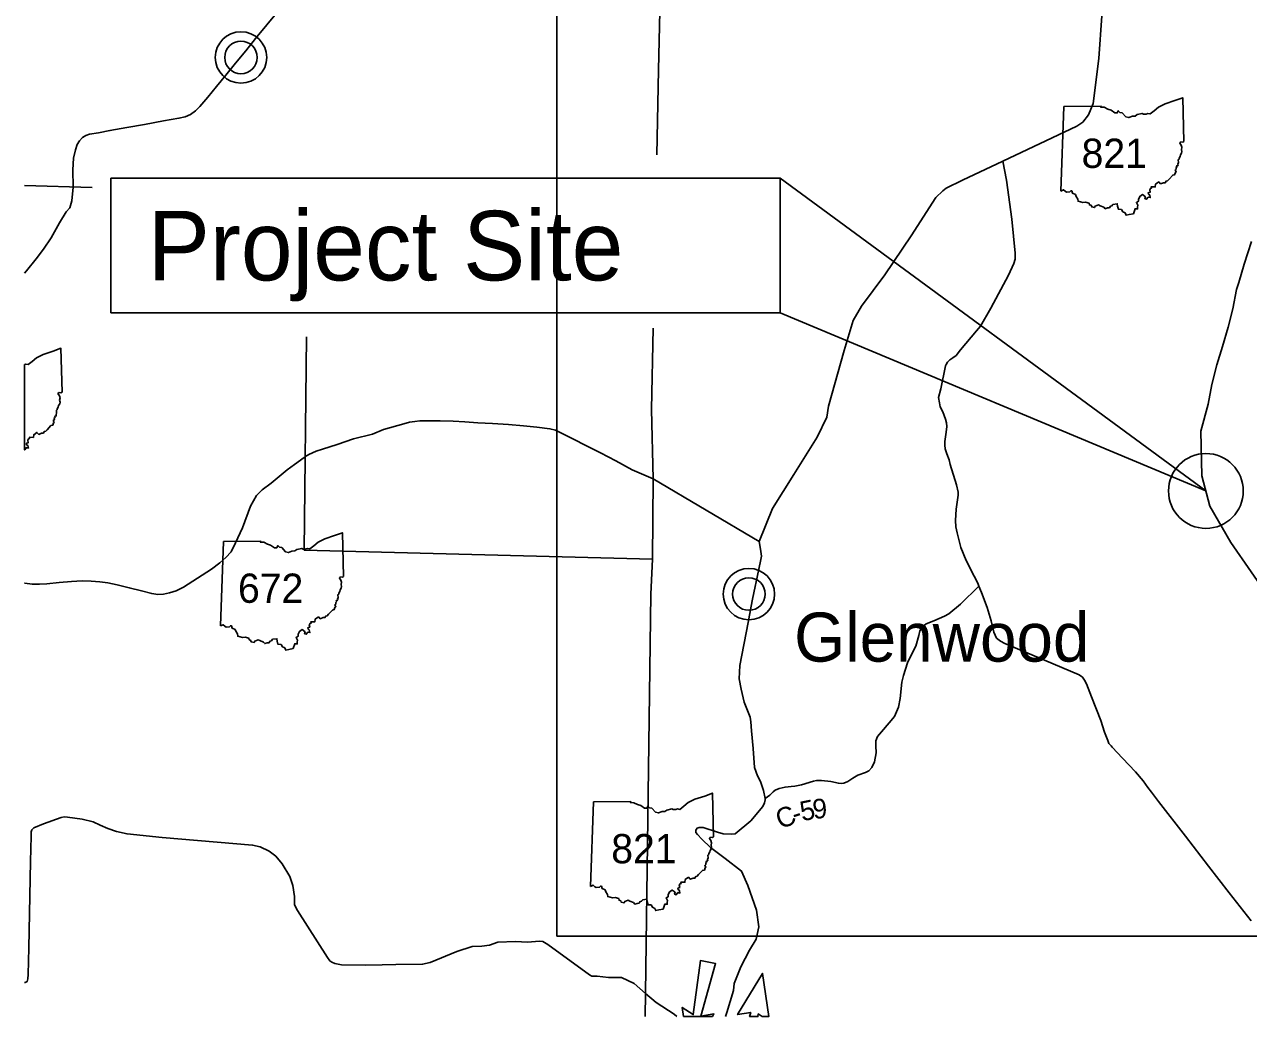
# Model space of a CAD drawing. Extents: x -452339 to 6403467, y -1 to 1814750.
# Drawn here: x 37545 to 74983, y 1599652 to 1629997 of the extents above; entities that cross this region are included whole.
import ezdxf

# ---------------------------------------------------------------- set-up
doc = ezdxf.new("R2010")
doc.units = 0
for name, color, linetype in [('Default', 7, 'Continuous'), ('GM_X_Adjacent_County_Text', 7, 'Continuous'), ('GM_X_County', 7, 'Continuous'), ('GM_X_County_Road', 7, 'Continuous'), ('GM_X_County_Road_Text', 7, 'Continuous'), ('GM_X_Section_Text', 7, 'Continuous'), ('GM_X_Township_ROW', 7, 'Continuous')]:
    doc.layers.add(name, color=color, linetype=linetype)

msp = doc.modelspace()

# ---------------------------------------------------------------- linework, layer by layer
at = {"layer": 'Default'}
for p, q in [((53831, 1602105), (53831, 1641599)), ((69247, 1624902), (69330, 1627485)), ((43544, 1611598), (43627, 1614180)), ((54862, 1603632), (54945, 1606214)), ((93325, 1602105), (53831, 1602105))]:
    msp.add_line(p, q, dxfattribs=at)
for points in [[(60015, 1614182), (60428, 1615194), (61073, 1616232), (61794, 1617374), (62085, 1617981), (62139, 1618326), (62618, 1620023), (62736, 1620428), (62887, 1620946), (63143, 1621379), (63864, 1622339), (64669, 1623527), (65419, 1624701), (65637, 1624911), (65737, 1624990), (66235, 1625237), (67470, 1625820), (69737, 1626889), (69911, 1627007), (70093, 1627230), (70229, 1627580), (70407, 1628954), (70498, 1630258)], [(69330, 1627485), (70475, 1627501), (70458, 1627470), (70565, 1627464), (70680, 1627408), (70777, 1627374), (70895, 1627292), (70967, 1627292), (70997, 1627360), (71051, 1627308), (71116, 1627298), (71228, 1627175), (71320, 1627148), (71431, 1627191), (71512, 1627197), (71573, 1627239), (71730, 1627275), (71774, 1627254), (71857, 1627258), (71899, 1627274), (71972, 1627260), (72099, 1627354), (72230, 1627464), (72433, 1627569), (72734, 1627667), (72974, 1627756), (73008, 1626416)], [(73008, 1626416), (72973, 1626397), (72918, 1626406), (72881, 1626369), (72927, 1626306), (72948, 1626240), (72929, 1626167), (72948, 1626107), (72936, 1626056), (72901, 1626005), (72889, 1625958), (72860, 1625908), (72862, 1625879), (72834, 1625858), (72839, 1625773), (72825, 1625727), (72830, 1625687), (72784, 1625677), (72795, 1625643), (72766, 1625617), (72772, 1625574), (72739, 1625545), (72771, 1625489), (72746, 1625471), (72724, 1625403), (72666, 1625389), (72551, 1625264), (72509, 1625217), (72463, 1625205), (72437, 1625157), (72381, 1625157), (72294, 1625123), (72239, 1625181), (72142, 1625111), (72130, 1625030), (72008, 1625033), (72012, 1624992), (71985, 1624980), (71960, 1624940), (71974, 1624867), (71916, 1624849), (71923, 1624807), (71961, 1624781), (71977, 1624701), (71916, 1624717), (71866, 1624649), (71814, 1624665), (71830, 1624722), (71743, 1624792), (71661, 1624737), (71618, 1624648), (71617, 1624588), (71555, 1624552), (71595, 1624469), (71588, 1624411), (71589, 1624355), (71512, 1624358), (71465, 1624209)], [(66733, 1612818), (66709, 1612906), (66591, 1613118), (66344, 1613604), (66181, 1613999), (66070, 1614443), (66033, 1614627), (66016, 1614827), (66045, 1615168), (66102, 1615601), (66106, 1615689), (66052, 1615917), (65860, 1616536), (65823, 1616676), (65757, 1616864), (65700, 1617015), (65696, 1617127), (65699, 1617244), (65733, 1617524), (65752, 1617697), (65743, 1617809), (65718, 1617925), (65637, 1618148), (65551, 1618304), (65528, 1618426), (65505, 1618587), (65568, 1618850), (65719, 1619557), (65735, 1619601), (65780, 1619669), (65852, 1619736), (65941, 1619800), (66041, 1619875), (66175, 1620045), (66663, 1620629), (66781, 1620772), (67106, 1621318), (67639, 1622333), (67810, 1622684), (67847, 1622816), (67849, 1623000), (67740, 1624042), (67576, 1625232), (67470, 1625820)], [(71465, 1624209), (71332, 1624181), (71240, 1624164), (71207, 1624231), (71140, 1624267), (71097, 1624334), (71002, 1624344), (70979, 1624437), (70969, 1624512), (70838, 1624494), (70803, 1624448), (70757, 1624435), (70730, 1624388), (70667, 1624385), (70599, 1624363), (70555, 1624408), (70444, 1624454), (70394, 1624478), (70290, 1624441), (70268, 1624398), (70186, 1624417), (70166, 1624465), (70116, 1624480), (70105, 1624531), (69998, 1624559), (69916, 1624548), (69771, 1624589), (69762, 1624657), (69713, 1624740), (69688, 1624797), (69597, 1624840), (69578, 1624908), (69549, 1624907), (69522, 1624879), (69420, 1624866), (69380, 1624894), (69323, 1624942), (69247, 1624902)], [(43627, 1614180), (44772, 1614197), (44754, 1614166), (44862, 1614160), (44977, 1614104), (45074, 1614070), (45192, 1613988), (45263, 1613988), (45294, 1614056), (45348, 1614004), (45413, 1613994), (45525, 1613871), (45617, 1613844), (45727, 1613887), (45809, 1613893), (45870, 1613935), (46027, 1613971), (46071, 1613949), (46154, 1613954), (46196, 1613970), (46269, 1613956), (46395, 1614050), (46527, 1614160), (46730, 1614265), (47031, 1614363), (47271, 1614452), (47305, 1613112)], [(58990, 1599652), (59032, 1599772), (59226, 1600450), (59253, 1600666), (59455, 1601177), (59717, 1601680), (59921, 1602017), (60008, 1602395), (59930, 1602908), (59674, 1603664), (59480, 1604100), (58978, 1604483), (58528, 1604821), (58267, 1605076), (58126, 1605220), (58078, 1605284), (58074, 1605348), (58117, 1605413), (58177, 1605437), (58305, 1605433), (58743, 1605295), (58911, 1605236), (59162, 1605225), (59282, 1605242), (59758, 1605634), (60128, 1606081), (60183, 1606186), (60202, 1606282), (60196, 1606316), (60148, 1606565), (60059, 1606841), (59962, 1607017), (59873, 1607269), (59835, 1607850), (59785, 1608387), (59764, 1608664), (59743, 1608812), (59553, 1609272), (59463, 1609669), (59406, 1609977), (59425, 1610386), (59680, 1611703), (59770, 1612208), (59815, 1612423), (60002, 1613336), (60063, 1613627), (60085, 1613733), (60052, 1613945), (60015, 1614182)], [(47305, 1613112), (47270, 1613093), (47215, 1613102), (47178, 1613065), (47224, 1613002), (47245, 1612936), (47226, 1612863), (47245, 1612802), (47233, 1612752), (47198, 1612701), (47186, 1612654), (47156, 1612604), (47159, 1612575), (47131, 1612554), (47136, 1612469), (47122, 1612423), (47127, 1612383), (47081, 1612373), (47092, 1612339), (47063, 1612313), (47069, 1612270), (47036, 1612241), (47068, 1612185), (47042, 1612167), (47021, 1612099), (46963, 1612085), (46847, 1611960), (46806, 1611913), (46760, 1611901), (46734, 1611853), (46678, 1611853), (46591, 1611819), (46536, 1611877), (46438, 1611807), (46427, 1611726), (46305, 1611729), (46309, 1611688), (46281, 1611676), (46257, 1611636), (46271, 1611563), (46213, 1611545), (46220, 1611503), (46257, 1611477), (46274, 1611397), (46212, 1611413), (46162, 1611345), (46110, 1611361), (46127, 1611418), (46040, 1611488), (45958, 1611432), (45915, 1611344), (45914, 1611284), (45852, 1611248), (45892, 1611165), (45884, 1611107), (45886, 1611051), (45809, 1611054), (45762, 1610905)], [(60196, 1606316), (60341, 1606428), (60449, 1606529), (60504, 1606573), (60628, 1606622), (60811, 1606672), (60999, 1606685), (61111, 1606702), (61307, 1606740), (61682, 1606855), (61770, 1606871), (61925, 1606873), (62206, 1606839), (62438, 1606785), (62522, 1606777), (62602, 1606786), (62725, 1606839), (62881, 1606940), (63036, 1607030), (63267, 1607120), (63367, 1607168), (63466, 1607265), (63541, 1607446), (63599, 1607719), (63581, 1607935), (63588, 1608087), (63635, 1608220), (63754, 1608361), (63992, 1608631), (64151, 1608825), (64281, 1609118), (64331, 1609375), (64383, 1609876), (64426, 1610088), (64555, 1610470), (64657, 1610683), (64803, 1610985), (64897, 1611306), (64932, 1611454), (65007, 1611567), (65122, 1611660), (65362, 1611758), (65688, 1611897), (65820, 1611970), (66170, 1612265), (66733, 1612818)], [(75069, 1602575), (74392, 1603431), (73758, 1604251), (73056, 1605171), (72225, 1606226), (72011, 1606516), (71902, 1606660), (71757, 1606863), (71531, 1607137), (71128, 1607551), (70814, 1607889), (70782, 1607932), (70709, 1608004), (70685, 1608096), (70583, 1608351), (70468, 1608707), (70183, 1609434), (70025, 1609829), (69968, 1609936), (69903, 1610028), (69799, 1610099), (68748, 1610548), (67529, 1611058), (67397, 1611133), (67280, 1611229), (67195, 1611408), (67109, 1611752), (66986, 1612163), (66815, 1612627), (66733, 1612818)], [(45762, 1610905), (45629, 1610877), (45537, 1610860), (45503, 1610927), (45437, 1610963), (45394, 1611030), (45299, 1611039), (45276, 1611133), (45266, 1611208), (45135, 1611190), (45100, 1611144), (45054, 1611131), (45027, 1611084), (44964, 1611081), (44896, 1611059), (44852, 1611104), (44741, 1611150), (44691, 1611174), (44587, 1611137), (44565, 1611094), (44483, 1611113), (44463, 1611161), (44413, 1611176), (44402, 1611227), (44295, 1611255), (44212, 1611244), (44068, 1611285), (44059, 1611353), (44010, 1611436), (43985, 1611493), (43893, 1611536), (43874, 1611604), (43846, 1611603), (43819, 1611575), (43717, 1611562), (43677, 1611590), (43620, 1611638), (43544, 1611598)], [(54945, 1606214), (56090, 1606231), (56072, 1606199), (56180, 1606193), (56294, 1606138), (56392, 1606103), (56510, 1606021), (56581, 1606022), (56611, 1606090), (56665, 1606037), (56730, 1606028), (56842, 1605904), (56934, 1605878), (57045, 1605920), (57127, 1605927), (57187, 1605969), (57344, 1606005), (57388, 1605983), (57472, 1605988), (57514, 1606003), (57586, 1605989), (57713, 1606084), (57845, 1606194), (58047, 1606299), (58349, 1606397), (58588, 1606486), (58623, 1605145)], [(37545, 1600689), (37561, 1600693), (37625, 1600723), (37647, 1600807), (37661, 1600935), (37678, 1601749), (37733, 1604392), (37747, 1605169), (37752, 1605297), (37767, 1605358), (37830, 1605419), (38124, 1605544), (38672, 1605739), (38760, 1605756), (38856, 1605750), (39313, 1605687), (39642, 1605605), (39864, 1605509), (40094, 1605401), (40360, 1605310), (40681, 1605239), (41755, 1605127), (44522, 1604898), (44751, 1604847), (45026, 1604712), (45228, 1604559), (45429, 1604319), (45656, 1603934), (45757, 1603656), (45799, 1603321), (45808, 1603072), (45899, 1602894), (46817, 1601458), (46887, 1601351), (46948, 1601316), (47033, 1601277), (47245, 1601233), (47977, 1601219), (48489, 1601231), (48905, 1601240), (49720, 1601251), (49951, 1601300), (50773, 1601643), (51242, 1601792), (51530, 1601809), (51769, 1601834), (52023, 1601931), (52559, 1601948), (52935, 1601931), (53299, 1601962), (53395, 1601948), (53557, 1601851), (54829, 1600926), (54898, 1600887), (55062, 1600886), (55407, 1600844), (55806, 1600847), (56194, 1600661), (56541, 1600356)], [(58623, 1605145), (58587, 1605127), (58532, 1605136), (58496, 1605099), (58542, 1605036), (58563, 1604969), (58544, 1604897), (58563, 1604836), (58550, 1604786), (58516, 1604735), (58504, 1604688), (58474, 1604637), (58476, 1604609), (58449, 1604587), (58454, 1604503), (58440, 1604457), (58444, 1604417), (58399, 1604406), (58409, 1604373), (58380, 1604347), (58387, 1604303), (58354, 1604275), (58385, 1604219), (58360, 1604201), (58339, 1604133), (58280, 1604119), (58165, 1603994), (58123, 1603947), (58078, 1603935), (58052, 1603886), (57995, 1603886), (57909, 1603852), (57853, 1603910), (57756, 1603841), (57745, 1603760), (57622, 1603762), (57626, 1603722), (57599, 1603710), (57574, 1603669), (57588, 1603597), (57531, 1603578), (57538, 1603536), (57575, 1603511), (57591, 1603430), (57530, 1603446), (57480, 1603379), (57428, 1603395), (57445, 1603452), (57357, 1603522), (57275, 1603466), (57232, 1603377), (57231, 1603318), (57169, 1603282), (57210, 1603198), (57202, 1603140), (57203, 1603085), (57127, 1603087), (57079, 1602939)], [(57079, 1602939), (56946, 1602911), (56854, 1602894), (56821, 1602961), (56755, 1602997), (56711, 1603064), (56616, 1603073), (56594, 1603167), (56583, 1603242), (56453, 1603223), (56418, 1603177), (56371, 1603165), (56344, 1603118), (56281, 1603114), (56213, 1603092), (56169, 1603138), (56059, 1603184), (56009, 1603207), (55904, 1603171), (55883, 1603127), (55800, 1603146), (55780, 1603195), (55731, 1603210), (55719, 1603261), (55612, 1603289), (55530, 1603278), (55386, 1603319), (55376, 1603387), (55327, 1603469), (55302, 1603527), (55211, 1603570), (55192, 1603638), (55163, 1603636), (55136, 1603608), (55034, 1603596), (54994, 1603623), (54937, 1603671), (54862, 1603632)], [(57500, 1599652), (57416, 1599720), (56869, 1600084), (56541, 1600356)]]:
    msp.add_lwpolyline(points, dxfattribs=at)
for points in [[(37545, 1619596), (37545, 1616988), (37552, 1616986), (37602, 1617054), (37663, 1617038), (37647, 1617119), (37610, 1617144), (37603, 1617186), (37660, 1617204), (37646, 1617277), (37671, 1617318), (37698, 1617329), (37694, 1617370), (37817, 1617367), (37828, 1617448), (37925, 1617518), (37981, 1617460), (38067, 1617494), (38124, 1617494), (38150, 1617542), (38195, 1617554), (38237, 1617602), (38352, 1617726), (38411, 1617740), (38432, 1617809), (38457, 1617826), (38426, 1617882), (38459, 1617911), (38452, 1617955), (38481, 1617980), (38471, 1618014), (38516, 1618024), (38511, 1618064), (38526, 1618110), (38521, 1618195), (38548, 1618216), (38546, 1618245), (38576, 1618295), (38588, 1618343), (38622, 1618393), (38635, 1618444), (38616, 1618504), (38635, 1618577), (38614, 1618643), (38568, 1618706), (38604, 1618743), (38659, 1618734), (38695, 1618753), (38660, 1620093), (38421, 1620005), (38119, 1619906), (37917, 1619801), (37785, 1619691), (37658, 1619597), (37586, 1619611)], [(57702, 1599652), (58587, 1599652), (58634, 1599730), (58236, 1599663), (58683, 1601270), (58218, 1601364), (58001, 1599712), (57662, 1599929)], [(60111, 1599652), (60309, 1599652), (60118, 1600969), (59356, 1599711), (59756, 1599778), (59721, 1599652), (59979, 1599652), (59989, 1599730)]]:
    msp.add_lwpolyline(points, close=True, dxfattribs=at)
at = {"layer": 'GM_X_County_Road'}
for points in [[(37545, 1622385), (37607, 1622464), (37899, 1622824), (38131, 1623127), (38359, 1623475), (38621, 1623926), (38825, 1624269), (38927, 1624390), (38998, 1624604), (39031, 1625024), (39022, 1625554), (39045, 1625903), (39102, 1626164), (39156, 1626325), (39223, 1626442), (39322, 1626539), (39425, 1626600), (39533, 1626638), (39804, 1626685), (40160, 1626749), (40671, 1626843), (41218, 1626942), (41801, 1627049), (42268, 1627131), (42460, 1627177), (42627, 1627247), (42778, 1627353), (42908, 1627491), (43153, 1627778), (43413, 1628098), (43705, 1628446), (44000, 1628810), (44316, 1629194), (44615, 1629567), (44962, 1629983), (45258, 1630347)], [(75071, 1623358), (74851, 1622670), (74685, 1622107), (74620, 1621887), (74503, 1621304), (74358, 1620742), (74189, 1620147), (74019, 1619588), (73863, 1618986), (73746, 1618380), (73520, 1617553), (73555, 1616192), (73803, 1615263), (74439, 1614149), (75689, 1612357)], [(37545, 1612908), (37552, 1612907), (37784, 1612880), (38005, 1612881), (38229, 1612890), (38601, 1612924), (38982, 1612954), (39306, 1612976), (39587, 1612973), (39851, 1612950), (40092, 1612919), (40381, 1612853), (40750, 1612770), (41123, 1612676), (41436, 1612589), (41558, 1612574), (41616, 1612566), (41797, 1612575), (41977, 1612612), (42189, 1612677), (42409, 1612790), (43270, 1613334), (43518, 1613530), (43707, 1613694), (43871, 1613868), (43999, 1614138), (44209, 1614604), (44457, 1615260), (44641, 1615587), (44814, 1615760), (45088, 1615970), (45333, 1616173), (45584, 1616376), (45806, 1616538), (46095, 1616751), (46121, 1616770), (46242, 1616842), (46471, 1616943), (46655, 1617011), (47113, 1617146), (47609, 1617319), (48185, 1617462), (48522, 1617610), (49150, 1617779), (49318, 1617828), (49486, 1617857), (49642, 1617874), (49895, 1617871), (50259, 1617869), (50656, 1617859), (51017, 1617841), (51409, 1617815), (51862, 1617793), (52351, 1617759), (52804, 1617721), (53213, 1617679), (53614, 1617629), (53790, 1617586), (53951, 1617511), (54296, 1617332), (54758, 1617102), (55168, 1616891), (55630, 1616645), (56128, 1616375), (56769, 1616100)], [(56769, 1616100), (60015, 1614182)]]:
    msp.add_lwpolyline(points, dxfattribs=at)
at = {"layer": 'GM_X_County_Road_Text'}
for centre, radius in [((44167, 1628989), 786), ((44167, 1628989), 498), ((59702, 1612575), 786), ((59702, 1612575), 498)]:
    msp.add_circle(centre, radius, dxfattribs=at)
at = {"layer": 'GM_X_Section_Text'}
for p, q in [((57047, 1633854), (56938, 1628608)), ((56938, 1628608), (56884, 1626007)), ((37545, 1625071), (39616, 1625011)), ((56774, 1620709), (56722, 1618219)), ((46168, 1620444), (46102, 1613922)), ((56722, 1618219), (56769, 1616100)), ((56769, 1616100), (56756, 1613637)), ((46102, 1613922), (56756, 1613637)), ((56706, 1612570), (56756, 1613637)), ((56706, 1612570), (56756, 1613637)), ((56706, 1612570), (56756, 1613637)), ((56541, 1600356), (56706, 1612570)), ((56541, 1600356), (56706, 1612570)), ((56531, 1599652), (56541, 1600356))]:
    msp.add_line(p, q, dxfattribs=at)
at = {"layer": 'GM_X_Township_ROW'}
for p, q in [((40181, 1625293), (60661, 1625293)), ((60661, 1621173), (40181, 1621173))]:
    msp.add_line(p, q, dxfattribs=at)
for points in [[(40181, 1621173), (40181, 1625293)], [(60661, 1625293), (60661, 1621173)]]:
    msp.add_lwpolyline(points, dxfattribs=at)
msp.add_lwpolyline([(60661, 1625293), (73679, 1615728), (60661, 1621173)], close=True, dxfattribs=at)
msp.add_circle((73679, 1615728), 1144, dxfattribs=at)

# ---------------------------------------------------------------- texts
at = {"layer": 'Default'}
for s, p in [('821', (69878, 1625610)), ('672', (44075, 1612306)), ('821', (55492, 1604339))]:
    msp.add_text(s, height=895.5, dxfattribs=at).set_placement(p)
at = {"layer": 'GM_X_Adjacent_County_Text'}
msp.add_text('Glenwood', height=1500, rotation=0, dxfattribs=at).set_placement((61085, 1610508))
at = {"layer": 'GM_X_County'}
for s, rotation, p in [('5', 11.5896, (61331, 1605623)), ('9', 5.2261, (61675, 1605694)), ('C', 21.1349, (60662, 1605376)), ('-', 17.9532, (61113, 1605551))]:
    msp.add_text(s, height=600, rotation=rotation, dxfattribs=at).set_placement(p)
at = {"layer": 'GM_X_Township_ROW'}
msp.add_text('Project Site', height=2127.64, dxfattribs=at).set_placement((41316, 1622169))

doc.saveas('drawing.dxf')
